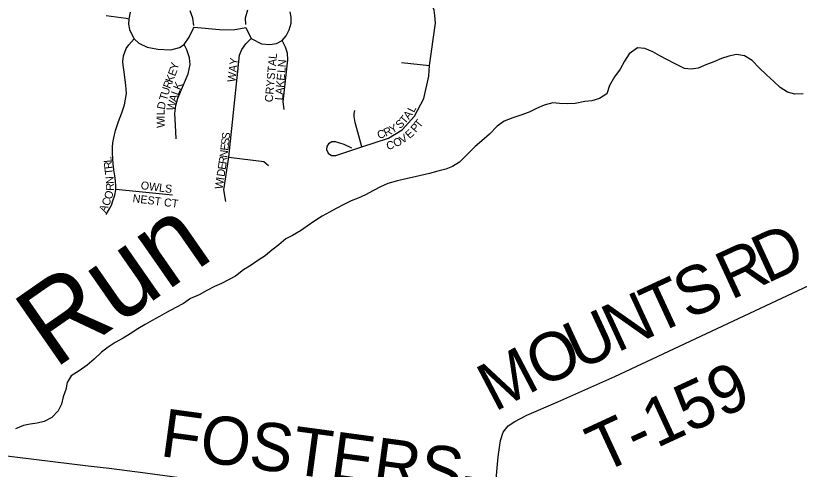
# Model space of a CAD drawing. Extents: x 1310247 to 1664935, y 284496 to 704931.
# Drawn here: x 1485632 to 1490524, y 483185 to 486016 of the extents above; entities that cross this region are included whole.
import ezdxf

# ---------------------------------------------------------------- set-up
doc = ezdxf.new("R2010")
doc.units = 0
for name, color, linetype in [('GM_P_State_Location', 7, 'Continuous'), ('GM_X_County_Road_Text', 7, 'Continuous'), ('GM_X_County_Subdivision_Text', 7, 'Continuous'), ('GM_X_Minor_Lake_Text', 7, 'Continuous'), ('GM_X_Minor_River_Text', 7, 'Continuous'), ('GM_X_State_Location', 7, 'Continuous'), ('GM_X_Township_Road', 7, 'Continuous'), ('GM_X_Township_Subdivision', 7, 'Continuous')]:
    doc.layers.add(name, color=color, linetype=linetype)

msp = doc.modelspace()

# ---------------------------------------------------------------- linework, layer by layer
at = {"layer": 'GM_X_County_Road_Text'}
msp.add_lwpolyline([(1485522.4, 483274), (1486083.2, 483207.2), (1486215.4, 483192.2), (1486440.6, 483162.2), (1486730.8, 483123.3), (1486810.4, 483113.6), (1487126.7, 483066), (1487569.6, 483003.9), (1488608.3, 482869.6), (1488960.5, 482833.3), (1489112, 482819.4), (1489288.5, 482808.5), (1489448.8, 482797.5), (1489733.2, 482785.6), (1489871.4, 482780.4), (1489929.5, 482772.3), (1490006.7, 482752.3), (1490059.1, 482728.5), (1490122, 482683.7), (1490273.4, 482564.6), (1490315.5, 482534.3)], dxfattribs=at)
at = {"layer": 'GM_X_County_Subdivision_Text'}
msp.add_lwpolyline([(1488608.3, 482869.6), (1488645, 483262.2), (1488658, 483365), (1488676.2, 483416.5), (1488707.1, 483455.8), (1488747, 483483.6), (1488822, 483522.5), (1489016.1, 483606.4), (1489371.7, 483765), (1490752.9, 484410.2), (1490872.4, 484468.5), (1490898.9, 484500.5), (1490913.7, 484508.7)], dxfattribs=at)
at = {"layer": 'GM_X_Minor_River_Text'}
for points in [[(1490547.4, 485528.6), (1490495.2, 485525.4), (1490451.2, 485538.1), (1490405.6, 485568.9), (1490364.1, 485605.7), (1490318.6, 485646.5), (1490273.2, 485691.3), (1490229.8, 485736.1), (1490182.2, 485765), (1490132.1, 485773.8), (1490083.8, 485764.5), (1490037.4, 485749.2), (1489991, 485727.9), (1489940.5, 485708.6), (1489892, 485689.3), (1489849.8, 485682), (1489807.7, 485686.7), (1489744, 485717.8), (1489696.3, 485742.6), (1489652.5, 485765.3), (1489608.8, 485790.1), (1489559, 485810.9), (1489514.9, 485815.6), (1489462.1, 485778.4), (1489433.3, 485732.7), (1489406.4, 485683), (1489369.5, 485635.5), (1489338.5, 485579.8), (1489321.6, 485528), (1489277, 485498.6), (1489228.6, 485485.3), (1489184.4, 485480), (1489124, 485469), (1489079.8, 485465.6), (1489027.7, 485468.5), (1488985.6, 485473.2), (1488931.2, 485458), (1488882.7, 485436.7), (1488838.2, 485413.3), (1488785.7, 485396.1), (1488735.3, 485378.9), (1488680.8, 485357.7), (1488638.1, 485326.3), (1488589.2, 485277), (1488542.3, 485235.6), (1488499.6, 485200.2), (1488446.5, 485144.9), (1488401.7, 485101.5), (1488359.1, 485074.1), (1488316.7, 485058.7), (1488266.3, 485045.5), (1488216, 485032.2), (1488161.6, 485019.1), (1488107.2, 485005.9), (1488058.9, 484996.6), (1488014.6, 484985.3), (1487956.1, 484968.2), (1487909.6, 484948.9), (1487865.1, 484925.5), (1487816.5, 484898.2), (1487770, 484876.9), (1487725.6, 484859.6), (1487681.1, 484838.2), (1487632.5, 484812.9), (1487590, 484789.5), (1487545.5, 484764.2)], [(1487545.5, 484764.2), (1487498.8, 484734.8), (1487452.1, 484701.5), (1487409.6, 484674.1), (1487360.9, 484644.8), (1487318.4, 484623.4), (1487273.7, 484586), (1487231, 484552.6), (1487188.3, 484517.2), (1487143.7, 484487.8), (1487101, 484458.5), (1487054.4, 484429.1), (1487003.6, 484389.8), (1486961.1, 484366.4), (1486916.6, 484345.1), (1486872.1, 484325.7), (1486825.6, 484300.4), (1486777, 484273.1), (1486722.4, 484249.9), (1486679.8, 484220.5), (1486631.3, 484195.2), (1486572.6, 484164.1), (1486530, 484138.7), (1486483.4, 484113.4), (1486440.9, 484088), (1486394.3, 484060.6), (1486345.7, 484031.3), (1486303.1, 484004), (1486252.5, 483976.7), (1486209.9, 483947.3), (1486167.2, 483915.9), (1486122.4, 483872.5), (1486077.6, 483835.1), (1486028.9, 483799.8), (1485978.2, 483768.5), (1485953.4, 483726.8), (1485944.7, 483682.8), (1485927.9, 483637), (1485917.1, 483591), (1485896.3, 483549.2), (1485857.5, 483507.7), (1485809, 483482.4), (1485766.7, 483473.1), (1485722.4, 483465.8), (1485680.2, 483458.4), (1485629.7, 483437.2)]]:
    msp.add_lwpolyline(points, dxfattribs=at)
at = {"layer": 'GM_X_State_Location'}
for points in [[(1487730.6, 485189), (1487681.5, 485212.1), (1487628, 485229.4), (1487606.3, 485228), (1487584.7, 485216.5), (1487574.6, 485200.5), (1487573.1, 485181.8), (1487583.2, 485157.2), (1487603.5, 485142.8), (1487630.9, 485142.8), (1487791.8, 485196.9), (1487958.9, 485252.6), (1488045.6, 485304.6), (1488122.2, 485389.8), (1488180, 485499.7), (1488210.3, 485639.8), (1488214.6, 485704.8), (1488253.7, 485969.2), (1488249.3, 486018.4), (1488243.5, 486051.6), (1488234.9, 486076.2), (1488121.3, 486202.3)], [(1486744.1, 485954.6), (1486738.6, 486001.5), (1486721.8, 486047.3)], [(1487079, 486049.9), (1487064.6, 486001.3), (1487065.5, 485960.7)], [(1486338.4, 485994.8), (1486321, 485999.6), (1486196.4, 486015.5)], [(1486347.4, 486037.3), (1486338.4, 485994.8), (1486336.2, 485963.5), (1486342.9, 485931.1), (1486352.9, 485906.5), (1486371.9, 485871.9), (1486400.1, 485844.7), (1486452.4, 485820.4), (1486519.5, 485807), (1486601.1, 485803.7), (1486653.6, 485817.1), (1486682.7, 485836.1), (1486714, 485883), (1486740.8, 485937.8), (1486746.4, 485945.6), (1486905.1, 485931.1), (1486988.9, 485927.7), (1487068.2, 485941.8), (1487101.5, 485874.3), (1487166.3, 485840), (1487218.6, 485835.5), (1487260, 485842.8), (1487295.2, 485860.8), (1487320.4, 485889.6), (1487339.3, 485928.3), (1487351, 485969.7), (1487351, 486007.6), (1487345.2, 486041.1)], [(1486197.1, 484775.9), (1486219, 484813.9), (1486229.2, 484834.3), (1486238, 484860.5), (1486249.7, 484895.6), (1486256.9, 484929.1), (1486256.9, 484933.5), (1486256.9, 484937.8), (1486256.9, 484940.8), (1486256.9, 484952.4), (1486254, 484984.5), (1486249.7, 485016.6), (1486243.8, 485053.1), (1486239.4, 485091), (1486238, 485123.1), (1486236.5, 485159.6), (1486235.1, 485194.6), (1486238, 485222.3), (1486243.8, 485252.9), (1486255.5, 485299.6), (1486273, 485355), (1486294.9, 485409), (1486310.9, 485460), (1486316.7, 485495), (1486322.6, 485531.5), (1486319.7, 485581.1), (1486310.9, 485648.2), (1486302.1, 485706.5), (1486300.7, 485731.3), (1486305.1, 485766.3), (1486312.3, 485789.6), (1486321.1, 485811.5), (1486338.6, 485834.9), (1486371.9, 485871.9)], [(1486944.3, 484855.8), (1486931.3, 484928.6), (1486962.1, 485132.4), (1487030, 485769.5), (1487042.9, 485805), (1487068.8, 485840.6), (1487101.5, 485874.3)], [(1487307.3, 485431.5), (1487300.8, 485477.6), (1487317.8, 485628.8), (1487329.9, 485740.4), (1487329.1, 485781.6), (1487316.2, 485819.6), (1487295.2, 485860.8)], [(1486633.7, 485246.7), (1486628.4, 485332.6), (1486626.2, 485405.7), (1486631.6, 485456.2), (1486644.5, 485501.3), (1486708.9, 485652.7), (1486720.7, 485711.8), (1486717.5, 485753.7), (1486700.3, 485803.1), (1486682.7, 485836.1)], [(1488039.8, 485723.6), (1488214.6, 485704.8)], [(1487791.8, 485196.9), (1487768.2, 485289.4), (1487751.6, 485349.4), (1487744.3, 485387), (1487744.3, 485405.7), (1487748.7, 485425.2)], [(1486962.1, 485132.4), (1487180.4, 485106.5), (1487209.5, 485080.6)], [(1486256.9, 484933.5), (1486611.4, 484898.5)]]:
    msp.add_lwpolyline(points, dxfattribs=at)

# ---------------------------------------------------------------- texts
at = {"layer": 'GM_P_State_Location'}
for s, rotation, p in [('WAY', 83.0854, (1487002.5, 485598.9)), ('CRYSTAL', 84.7189, (1487235.6, 485474.3)), ('Y', 76.7291, (1486641.7, 485674.9)), ('N', 85.4881, (1487317.5, 485693.1)), ('E', 68.4878, (1486626.5, 485634.8)), ('L', 84.9936, (1487314.4, 485657.6)), ('R', 68.5143, (1486595.9, 485557)), ('K', 68.5152, (1486610.4, 485593.9)), ('K', 66.6522, (1486658.7, 485548.1)), ('K', 84.9922, (1487306.3, 485565.5)), ('E', 84.9879, (1487310.1, 485609.4)), ('U', 73.4871, (1486583.8, 485515.9)), ('A', 84.9922, (1487302.4, 485521.7)), ('T', 73.5781, (1486573.8, 485482.2)), ('A', 72.9888, (1486634.1, 485474.4)), ('L', 69.7414, (1486646.8, 485515.7)), ('L', 84.9936, (1487299.4, 485486.7)), ('D', 77.9312, (1486561.4, 485427.4)), ('W', 75.6416, (1486620.1, 485419.5)), ('L', 90.3502, (1486561.9, 485395)), ('A', 52.5869, (1488086, 485365.1)), ('L', 62.2514, (1488117.7, 485407.8)), ('I', 90.3496, (1486562, 485373)), ('W', 90.3699, (1486562.4, 485315.8)), ('S', 41.7717, (1488030.1, 485307.2)), ('T', 49.9729, (1488061.8, 485336.2)), ('T', 51.2474, (1488153.9, 485312)), ('R', 24.435, (1487941.9, 485260.3)), ('Y', 29.2924, (1487982.1, 485278.7)), ('P', 49.4283, (1488129.9, 485284)), ('S', 83.4848, (1486966.6, 485241.8)), ('C', 17.467, (1487897.9, 485246)), ('V', 31.9033, (1488045.5, 485215.7)), ('E', 43.1087, (1488091.4, 485245.4)), ('E', 83.4612, (1486958.6, 485171.9)), ('S', 83.4857, (1486962.6, 485206.9)), ('C', 12.8818, (1487952, 485178.3)), ('O', 29.4701, (1488005.2, 485192.8)), ('N', 82.9492, (1486953.1, 485127.7)), ('L', 94.5391, (1486231.3, 485100.8)), ('R', 81.5659, (1486947.1, 485087.2)), ('R', 96.8888, (1486236, 485062)), ('E', 81.3598, (1486941.8, 485052.2)), ('T', 96.8726, (1486240.2, 485027.1)), ('D', 81.3753, (1486935.2, 485008.7)), ('N', 94.3615, (1486245.3, 484967.7)), ('OWLS', 352.6985, (1486410.2, 484933.9)), ('W', 81.3586, (1486923.3, 484930.4)), ('I', 81.3568, (1486931.9, 484987)), ('O', 73.2611, (1486229.7, 484866.1)), ('R', 88.9492, (1486244.7, 484923)), ('C', 66.2762, (1486211.5, 484823.6)), ('NEST CT', 352.7469, (1486359.7, 484853)), ('A', 66.1529, (1486193.6, 484783.3))]:
    msp.add_text(s, height=50, rotation=rotation, dxfattribs=at).set_placement(p)
at = {"layer": 'GM_X_Minor_Lake_Text'}
msp.add_text('Run', height=499.97, rotation=34.8168, dxfattribs=at).set_placement((1485872.2, 483807))
at = {"layer": 'GM_X_Township_Road'}
msp.add_text('FOSTERS-', height=300, rotation=352.2881, dxfattribs=at).set_placement((1486527.1, 483268.2))
at = {"layer": 'GM_X_Township_Subdivision'}
for s, rotation, p in [('D', 24.7712, (1490320.5, 484342.6)), ('R', 24.7721, (1490096.8, 484239.4)), ('S', 24.7692, (1489829.1, 484115.8)), ('T', 24.7727, (1489625.4, 484021.8)), ('N', 24.7745, (1489385.7, 483911.2)), ('U', 24.7711, (1489145.9, 483800.6)), ('O', 24.7825, (1488906.3, 483689.9)), ('M', 27.639, (1488621.4, 483540.6)), ('T-159', 24.8137, (1489289.1, 483156.2))]:
    msp.add_text(s, height=300, rotation=rotation, dxfattribs=at).set_placement(p)

doc.saveas('drawing.dxf')
